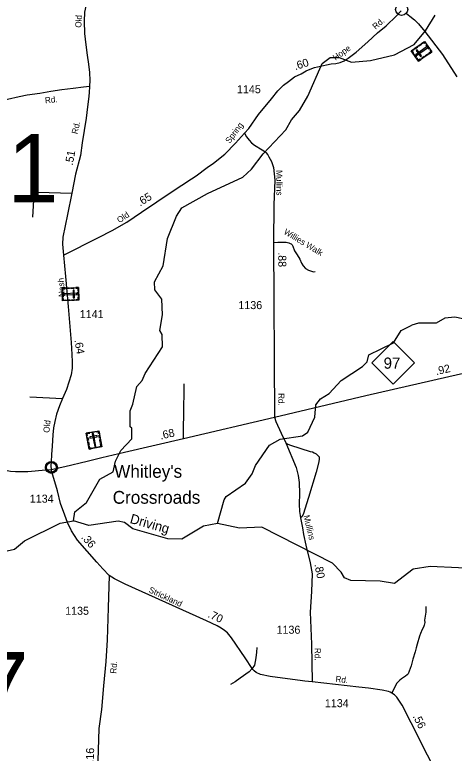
# Model space of a CAD drawing. Extents: x 2220236 to 2384410, y 720751 to 894131.
# Drawn here: x 2249679 to 2256539, y 763290 to 774823 of the extents above; entities that cross this region are included whole.
import ezdxf

# ---------------------------------------------------------------- set-up
doc = ezdxf.new("R2010")
doc.units = 0
for name, color, linetype in [('Exist Civil Demographics City Label', 7, 'Continuous'), ('Exist Civil Demographics Community CELL', 7, 'Continuous'), ('Exist Civil Demographics Community Label', 7, 'Continuous'), ('Exist Cultural Cemetery CELL', 7, 'Continuous'), ('Exist Hydrographic Creek Single Shore', 7, 'Continuous'), ('Exist Hydrographic Creek Single Shore Label', 7, 'Continuous'), ('Exist Hydrographic Misc Water Feature', 7, 'Continuous'), ('Exist Road Non-System Type 51', 7, 'Continuous'), ('Exist Road Non-System Type 51 Label', 7, 'Continuous'), ('Exist Road Primary NC Attributed', 7, 'Continuous'), ('Exist Road Primary NC Service Mileage Hundredths English Label', 7, 'Continuous'), ('Exist Road Primary NC Shield CELL', 7, 'Continuous'), ('Exist Road Primary NC Shield Number Label', 7, 'Continuous'), ('Exist Road Secondary Mileage Hundredths English Label', 7, 'Continuous'), ('Exist Road Secondary Structure Standard Bridge Number Label', 7, 'Continuous'), ('Exist Road Secondary Type 51 Attributed', 7, 'Continuous'), ('Exist Road Secondary Type 51 Label', 7, 'Continuous'), ('Exist Road Secondary Type 51 Number Label', 7, 'Continuous')]:
    doc.layers.add(name, color=color, linetype=linetype)

msp = doc.modelspace()

# ---------------------------------------------------------------- linework, layer by layer
at = {"layer": 'Exist Civil Demographics Community CELL'}
msp.add_lwpolyline([(2250172, 767767), (2250173, 767772), (2250175, 767779), (2250178, 767786), (2250181, 767792), (2250184, 767797), (2250188, 767803), (2250192, 767807), (2250197, 767812), (2250202, 767816), (2250208, 767820), (2250212, 767823), (2250218, 767825), (2250223, 767827), (2250229, 767829), (2250233, 767830), (2250238, 767831), (2250242, 767832), (2250248, 767832), (2250253, 767832), (2250258, 767832), (2250263, 767831), (2250268, 767830), (2250273, 767829), (2250278, 767827), (2250285, 767824), (2250291, 767820), (2250296, 767817), (2250301, 767813), (2250305, 767810), (2250309, 767805), (2250313, 767800), (2250316, 767796), (2250319, 767791), (2250321, 767786), (2250323, 767781), (2250325, 767776), (2250326, 767771), (2250327, 767765), (2250328, 767760), (2250328, 767754), (2250328, 767749), (2250328, 767743), (2250327, 767737), (2250325, 767731), (2250323, 767725), (2250321, 767720), (2250318, 767714), (2250314, 767709), (2250311, 767704), (2250307, 767700), (2250301, 767695), (2250296, 767690), (2250291, 767687), (2250287, 767685), (2250280, 767681), (2250273, 767679), (2250267, 767677), (2250261, 767676), (2250256, 767675), (2250252, 767675), (2250246, 767675), (2250242, 767676), (2250236, 767676), (2250230, 767678), (2250226, 767679), (2250220, 767681), (2250216, 767683), (2250212, 767685), (2250205, 767689), (2250200, 767693), (2250195, 767698), (2250190, 767703), (2250187, 767707), (2250184, 767711), (2250180, 767718), (2250178, 767721), (2250176, 767725), (2250174, 767734), (2250172, 767741), (2250172, 767746), (2250171, 767752), (2250171, 767757), (2250172, 767763)], close=True, dxfattribs=at)
for centre, radius in [((2255718, 774907), 94.3), ((2250250, 767754), 94.3), ((2250250, 767754), 76.7)]:
    msp.add_circle(centre, radius, dxfattribs=at)
at = {"layer": 'Exist Cultural Cemetery CELL'}
for points in [[(2255980, 774098), (2255866, 774261), (2256075, 774406), (2256189, 774243)], [(2256022, 774356), (2255987, 774331), (2255980, 774340), (2256016, 774365)], [(2256094, 774379), (2256085, 774373), (2256072, 774391), (2256039, 774368), (2256033, 774377), (2256075, 774406)], [(2256147, 774284), (2256098, 774353), (2256108, 774360), (2256156, 774290)], [(2255902, 774286), (2255908, 774276), (2255882, 774258), (2255905, 774225), (2255896, 774218), (2255866, 774261)], [(2255968, 774318), (2255933, 774293), (2255926, 774303), (2255962, 774328)], [(2255942, 774204), (2255952, 774188), (2256119, 774304), (2256108, 774320)], [(2256013, 774170), (2256028, 774181), (2255961, 774277), (2255945, 774267)], [(2256170, 774270), (2256161, 774264), (2256173, 774246), (2256140, 774222), (2256146, 774213), (2256189, 774243)], [(2255938, 774158), (2255908, 774201), (2255917, 774207), (2255947, 774165)], [(2256016, 774122), (2256009, 774132), (2255983, 774113), (2255959, 774147), (2255950, 774140), (2255980, 774098)], [(2256076, 774165), (2256041, 774140), (2256034, 774149), (2256070, 774174)], [(2256132, 774203), (2256096, 774178), (2256090, 774188), (2256125, 774212)], [(2250673, 770564), (2250680, 770365), (2250425, 770357), (2250419, 770555)], [(2250420, 770522), (2250431, 770523), (2250430, 770545), (2250471, 770546), (2250470, 770557), (2250419, 770556)], [(2250488, 770558), (2250532, 770559), (2250532, 770548), (2250489, 770546)], [(2250556, 770560), (2250599, 770561), (2250599, 770550), (2250556, 770549)], [(2250630, 770563), (2250630, 770551), (2250662, 770552), (2250664, 770512), (2250675, 770512), (2250673, 770564)], [(2250432, 770498), (2250435, 770414), (2250423, 770413), (2250420, 770498)], [(2250647, 770454), (2250647, 770473), (2250444, 770466), (2250445, 770447)], [(2250606, 770521), (2250588, 770520), (2250592, 770403), (2250610, 770403)], [(2250675, 770490), (2250677, 770438), (2250666, 770438), (2250664, 770490)], [(2250424, 770390), (2250435, 770390), (2250436, 770368), (2250477, 770369), (2250477, 770358), (2250425, 770357)], [(2250497, 770370), (2250540, 770372), (2250541, 770360), (2250497, 770359)], [(2250563, 770372), (2250606, 770374), (2250607, 770362), (2250563, 770361)], [(2250636, 770363), (2250636, 770375), (2250668, 770376), (2250667, 770416), (2250678, 770417), (2250680, 770365)], [(2250795, 768290), (2250991, 768326), (2251037, 768076), (2250841, 768040)], [(2250803, 768248), (2250814, 768250), (2250808, 768281), (2250848, 768289), (2250846, 768300), (2250795, 768290)], [(2250848, 768231), (2250851, 768212), (2250967, 768233), (2250963, 768252)], [(2250868, 768304), (2250919, 768313), (2250921, 768302), (2250870, 768292)], [(2250908, 768281), (2250889, 768278), (2250926, 768078), (2250944, 768082)], [(2250999, 768283), (2250988, 768281), (2250982, 768313), (2250942, 768306), (2250940, 768317), (2250991, 768326)], [(2251001, 768209), (2250993, 768252), (2251004, 768254), (2251012, 768211)], [(2250816, 768175), (2250808, 768217), (2250820, 768219), (2250827, 768177)], [(2250828, 768109), (2250820, 768151), (2250832, 768153), (2250839, 768111)], [(2251004, 768070), (2251002, 768081), (2251024, 768085), (2251016, 768125), (2251027, 768127), (2251037, 768076)], [(2251013, 768145), (2251005, 768187), (2251016, 768189), (2251024, 768147)], [(2250873, 768046), (2250871, 768057), (2250850, 768053), (2250842, 768093), (2250831, 768091), (2250841, 768040)], [(2250895, 768061), (2250979, 768077), (2250981, 768065), (2250897, 768050)]]:
    msp.add_lwpolyline(points, close=True, dxfattribs=at)
at = {"layer": 'Exist Hydrographic Creek Single Shore'}
for points in [[(2248793, 766072), (2248999, 766232), (2249348, 766402), (2249672, 766477), (2249829, 766605), (2250385, 766883), (2250593, 766918)], [(2252843, 766878), (2252626, 766836), (2252286, 766634), (2252070, 766638), (2251519, 766794), (2251393, 766891), (2251293, 766916), (2250835, 766847), (2250593, 766918)], [(2258217, 765580), (2257890, 765820), (2257848, 766011), (2257738, 766095), (2257488, 766143), (2256163, 766206), (2255897, 766162), (2255607, 765942), (2255382, 765976), (2254924, 765989), (2254824, 766030), (2254773, 766120), (2254638, 766260), (2253534, 766818), (2253185, 766805), (2252843, 766878)]]:
    msp.add_lwpolyline(points, dxfattribs=at)
at = {"layer": 'Exist Hydrographic Misc Water Feature'}
msp.add_line((2256089, 774572), (2256242, 774818), dxfattribs=at)
for points in [[(2250593, 766918), (2250617, 767061), (2250799, 767205), (2251004, 767572), (2251212, 767682), (2251252, 767849), (2251334, 768018), (2251507, 768201), (2251506, 768368), (2251481, 768385), (2251479, 768635), (2251520, 768742), (2251584, 769019), (2251666, 769110), (2251716, 769220), (2251987, 769638), (2251977, 769828), (2251943, 769894), (2251983, 770136), (2251973, 770379), (2251863, 770529), (2251862, 770654), (2251994, 770904), (2252065, 771328), (2252204, 771680), (2252286, 771806), (2252685, 772034), (2253240, 772288), (2253372, 772414), (2253554, 772649), (2253910, 773026), (2254000, 773184), (2254123, 773330), (2254254, 773553), (2254475, 774064), (2254600, 774156), (2254741, 774156), (2254934, 774084), (2255234, 774110), (2255608, 774198), (2255915, 774359), (2256088, 774570)], [(2256088, 774570), (2256089, 774572)], [(2258150, 769780), (2257766, 769975), (2257466, 769974), (2257092, 769897), (2256974, 769902), (2256773, 770051), (2256549, 770098), (2256390, 770082), (2256258, 770006), (2255982, 770005), (2255875, 769977)], [(2252843, 766878), (2252948, 767246), (2252981, 767298), (2253279, 767509), (2253386, 767651), (2253435, 767784), (2253657, 768101), (2253823, 768196), (2254172, 768248), (2254255, 768305), (2254362, 768539), (2254377, 768732), (2254451, 768826), (2254584, 768908), (2254773, 769111), (2255105, 769331), (2255179, 769405), (2255203, 769512), (2255593, 769701), (2255708, 769892), (2255875, 769977)]]:
    msp.add_lwpolyline(points, dxfattribs=at)
at = {"layer": 'Exist Road Non-System Type 51'}
msp.add_line((2249915, 768855), (2250426, 768829), dxfattribs=at)
for points in [[(2249960, 771662), (2249983, 772014), (2249981, 772024), (2249987, 772036), (2249995, 772046), (2250039, 772053), (2250567, 772035)], [(2253718, 771266), (2253786, 771272), (2253913, 771272), (2253958, 771263), (2253980, 771251), (2253995, 771244), (2254007, 771232), (2254019, 771208), (2254047, 771137), (2254085, 771076), (2254127, 771006), (2254156, 770941), (2254180, 770900), (2254218, 770862), (2254263, 770834), (2254341, 770810), (2254369, 770813)], [(2252311, 768206), (2252315, 768331), (2252318, 768627), (2252325, 768981), (2252325, 769059)], [(2253909, 768140), (2253943, 768116), (2253985, 768099), (2254292, 768003), (2254325, 767995), (2254350, 767982), (2254383, 767964), (2254406, 767943), (2254428, 767918), (2254430, 767890), (2254426, 767840), (2254381, 767679), (2254263, 767283), (2254183, 767019), (2254162, 766982), (2254137, 766966)], [(2256097, 765581), (2256093, 765559), (2256094, 765495), (2256075, 765369), (2256079, 765333), (2256069, 765291), (2256059, 765259), (2256040, 765223), (2256012, 765160), (2255999, 765120), (2255960, 764992), (2255944, 764934), (2255931, 764872), (2255894, 764760), (2255865, 764657), (2255835, 764569), (2255818, 764529), (2255802, 764513), (2255778, 764493), (2255746, 764474), (2255716, 764454), (2255690, 764430), (2255680, 764418), (2255645, 764382), (2255617, 764338), (2255603, 764299), (2255582, 764265), (2255563, 764230)], [(2253456, 764939), (2253454, 764867), (2253443, 764782), (2253421, 764667), (2253384, 764612)], [(2253384, 764612), (2253339, 764563), (2253197, 764461), (2253117, 764403), (2253045, 764364)]]:
    msp.add_lwpolyline(points, dxfattribs=at)
at = {"layer": 'Exist Road Primary NC Attributed'}
for points in [[(2253735, 768539), (2255161, 768879), (2256634, 769215), (2257369, 769370), (2257915, 769487), (2258319, 769575), (2258460, 769593)], [(2250246, 767723), (2250460, 767769), (2250811, 767850), (2251037, 767907), (2251392, 767991), (2252311, 768206), (2253735, 768539)], [(2249070, 767801), (2249296, 767758), (2249611, 767697), (2249689, 767690), (2249783, 767689), (2249884, 767691), (2250165, 767714), (2250246, 767723)]]:
    msp.add_lwpolyline(points, dxfattribs=at)
at = {"layer": 'Exist Road Primary NC Shield CELL'}
msp.add_lwpolyline([(2255250, 769385), (2255583, 769718), (2255916, 769385), (2255583, 769052)], close=True, dxfattribs=at)
at = {"layer": 'Exist Road Secondary Type 51 Attributed'}
for points in [[(2252290, 777624), (2252188, 777438), (2252085, 777242), (2251849, 776795), (2251711, 776530), (2251448, 776034), (2251392, 775951), (2251317, 775855), (2251158, 775661), (2251054, 775541), (2250987, 775447), (2250899, 775300), (2250856, 775184), (2250788, 774959), (2250769, 774864), (2250762, 774723), (2250766, 774531), (2250788, 774353), (2250809, 774194), (2250831, 774054), (2250844, 773920), (2250851, 773797), (2250845, 773706)], [(2253265, 772976), (2253333, 773047), (2253484, 773264), (2253684, 773511), (2253787, 773633), (2253876, 773724), (2253950, 773781), (2254047, 773854), (2254148, 773903), (2254225, 773945), (2254291, 773971), (2254359, 774001), (2254543, 774043), (2254618, 774055), (2254688, 774063), (2254758, 774079), (2254819, 774106), (2254885, 774147), (2255007, 774238), (2255190, 774402), (2255342, 774539), (2255476, 774651), (2255640, 774805), (2255711, 774887)], [(2255796, 774843), (2255846, 774801), (2255916, 774744), (2255980, 774680), (2256081, 774560), (2256354, 774205), (2256578, 773852)], [(2247300, 773456), (2247377, 773386), (2247502, 773298), (2247596, 773248), (2247714, 773211), (2247824, 773185), (2247987, 773174), (2248157, 773167), (2248298, 773171), (2248369, 773176), (2248509, 773202), (2248596, 773227), (2248935, 773373), (2249150, 773419), (2249333, 773460), (2249566, 773504), (2249745, 773546), (2249871, 773574), (2250072, 773600), (2250239, 773629), (2250415, 773656), (2250589, 773679), (2250749, 773698), (2250845, 773706)], [(2250845, 773706), (2250840, 773605), (2250828, 773504), (2250815, 773386), (2250792, 773206), (2250763, 773013), (2250732, 772825), (2250704, 772626), (2250629, 772333), (2250567, 772035), (2250502, 771701), (2250429, 771347), (2250422, 771241), (2250438, 771068)], [(2250438, 771068), (2250988, 771344), (2251198, 771452), (2251430, 771586), (2251656, 771742), (2252136, 772064), (2252435, 772261), (2252511, 772306), (2252682, 772436), (2252782, 772505), (2252957, 772645), (2253124, 772816), (2253265, 772976)], [(2253265, 772976), (2253295, 772917), (2253336, 772864), (2253372, 772822), (2253422, 772788), (2253538, 772713), (2253584, 772685), (2253598, 772674), (2253629, 772634), (2253647, 772606), (2253687, 772530), (2253719, 772440), (2253736, 772241), (2253723, 771856), (2253718, 771266), (2253735, 768539)], [(2250438, 771068), (2250468, 770737), (2250510, 770267), (2250558, 769702), (2250571, 769515), (2250574, 769405), (2250574, 769305), (2250560, 769202), (2250486, 768971), (2250426, 768829), (2250376, 768717), (2250331, 768586), (2250303, 768470), (2250283, 768373), (2250274, 768264), (2250262, 768086), (2250251, 767953), (2250245, 767842), (2250244, 767779), (2250246, 767723)], [(2253735, 768539), (2253754, 768471), (2253836, 768290), (2253909, 768140), (2254069, 767751), (2254102, 767628), (2254119, 767518), (2254123, 767345), (2254119, 767178), (2254123, 767067), (2254133, 767005), (2254137, 766966), (2254170, 766809), (2254187, 766706), (2254224, 766539), (2254288, 766261), (2254321, 766094), (2254309, 765815), (2254292, 765492), (2254313, 764992), (2254323, 764403)], [(2251150, 766067), (2251054, 766168), (2250957, 766274), (2250659, 766618), (2250566, 766761), (2250503, 766891), (2250460, 767010), (2250394, 767190), (2250344, 767387), (2250271, 767630), (2250246, 767723)], [(2251150, 766067), (2251139, 765559), (2251121, 765063), (2251102, 764721), (2251065, 764342), (2251030, 763974), (2250993, 763674), (2250973, 763169), (2250938, 762683), (2250932, 762620), (2250921, 762400), (2250908, 762089), (2250884, 761767), (2250873, 761590), (2250859, 761254), (2250843, 760938), (2250836, 760634), (2250830, 760245), (2250834, 759953)], [(2254323, 764403), (2254208, 764417), (2254133, 764425), (2253781, 764472), (2253667, 764490), (2253513, 764520), (2253448, 764552), (2253416, 764576), (2253394, 764597), (2253384, 764612), (2253274, 764781), (2253060, 765093), (2252997, 765168), (2252953, 765209), (2252901, 765244), (2252837, 765277), (2252672, 765355), (2251404, 765929), (2251233, 766013), (2251150, 766067)], [(2256375, 762752), (2255869, 763764), (2255724, 764040), (2255644, 764164), (2255607, 764203), (2255563, 764230), (2255538, 764242), (2255512, 764254), (2255415, 764273), (2255202, 764306), (2255050, 764321), (2254323, 764403)]]:
    msp.add_lwpolyline(points, dxfattribs=at)

# ---------------------------------------------------------------- texts
at = {"layer": 'Exist Civil Demographics City Label'}
msp.add_text('Crossroads', height=200, dxfattribs=at).set_placement((2251207, 767186))
at = {"layer": 'Exist Civil Demographics Community Label'}
msp.add_text("Whitley's", height=200, dxfattribs=at).set_placement((2251230, 767592))
at = {"layer": 'Exist Hydrographic Creek Single Shore Label'}
msp.add_text('Driving', height=150, rotation=344.2272, dxfattribs=at).set_placement((2251466, 766888))
at = {"layer": 'Exist Road Non-System Type 51 Label'}
msp.add_text('Willies Walk', height=95, rotation=328.7555, dxfattribs=at).set_placement((2253868, 771407))
at = {"layer": 'Exist Road Primary NC Service Mileage Hundredths English Label'}
for s, rotation, p in [('.92', 12.8481, (2256260, 769194)), ('.68', 13.1626, (2251958, 768188))]:
    msp.add_text(s, height=125, rotation=rotation, dxfattribs=at).set_placement(p)
at = {"layer": 'Exist Road Primary NC Shield Number Label'}
msp.add_text('97', height=175, dxfattribs=at).set_placement((2255437, 769295))
at = {"layer": 'Exist Road Secondary Mileage Hundredths English Label'}
for s, rotation, p in [('.60', 17.4161, (2254058, 773957)), ('.51', 79.831, (2250583, 772464)), ('.65', 31.8467, (2251635, 771827)), ('.88', 270.4236, (2253791, 771114)), ('.64', 279.9855, (2250608, 769742)), ('.36', 310.9271, (2250708, 766657)), ('.80', 281.1748, (2254356, 766237)), ('.70', 334.6394, (2252682, 765420)), ('.56', 296.5521, (2255888, 763867)), ('1.16', 87.7799, (2250906, 763047))]:
    msp.add_text(s, height=125, rotation=rotation, dxfattribs=at).set_placement(p)
at = {"layer": 'Exist Road Secondary Structure Standard Bridge Number Label'}
for s, p in [('31', (2248772, 771894)), ('17', (2248307, 763803))]:
    msp.add_text(s, height=1066.3, dxfattribs=at).set_placement(p)
at = {"layer": 'Exist Road Secondary Type 51 Label'}
for s, rotation, p in [('Old', 87.3259, (2250717, 774619)), ('Rd.', 40.5776, (2255311, 774588)), ('Hope', 35.4105, (2254686, 774104)), ('Rd.', 5.6293, (2250154, 773439)), ('Rd.', 76.7507, (2250656, 772953)), ('Spring', 53.5912, (2253033, 772804)), ('Mullins', 270.4236, (2253761, 772396)), ('Old', 33.5859, (2251312, 771566)), ('Nash', 93.4072, (2250461, 770419)), ('Rd.', 270.4236, (2253793, 768914)), ('Old', 83.8666, (2250217, 768291)), ('Mullins', 283.4242, (2254185, 766996)), ('Strickland', 334.9537, (2251760, 765808)), ('Rd.', 270.4236, (2254359, 764934)), ('Rd.', 85.1464, (2251261, 764529)), ('Rd.', 353.1603, (2254681, 764406))]:
    msp.add_text(s, height=95, rotation=rotation, dxfattribs=at).set_placement(p)
at = {"layer": 'Exist Road Secondary Type 51 Number Label'}
for s, p in [('1145', (2253147, 773598)), ('1136', (2253169, 770226)), ('1141', (2250693, 770085)), ('1134', (2249913, 767203)), ('1135', (2250465, 765452)), ('1136', (2253765, 765156)), ('1134', (2254519, 764009))]:
    msp.add_text(s, height=125, dxfattribs=at).set_placement(p)

doc.saveas('drawing.dxf')
